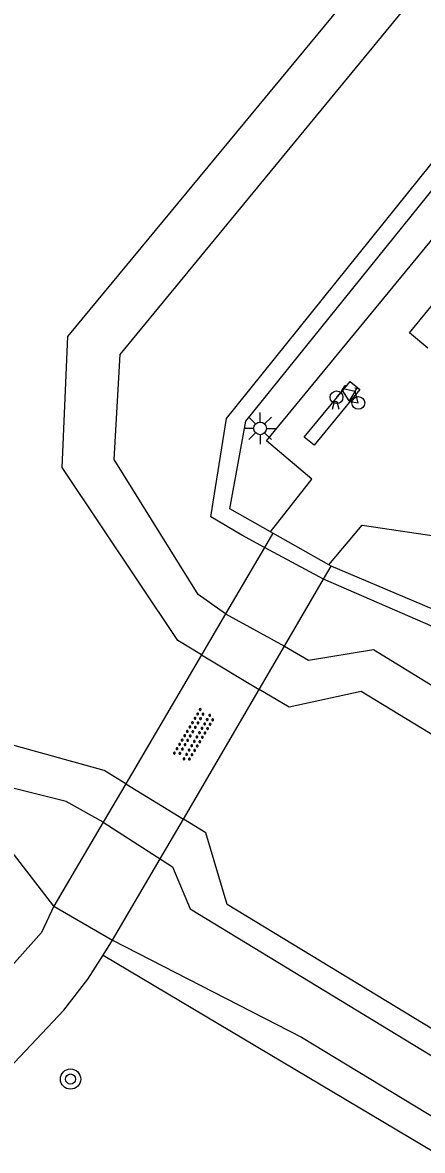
# Model space of a CAD drawing. Extents: x 128000 to 131008, y 398996 to 402500.
# Drawn here: x 129430.87 to 129446.66, y 399093.12 to 399137.63 of the extents above; entities that cross this region are included whole.
import ezdxf

# ---------------------------------------------------------------- set-up
doc = ezdxf.new("R2010")
doc.units = 0
for name, color, linetype in [('gg-knt-BGT kruinlijn', 7, 'Continuous'), ('gg-knt-verharding', 7, 'Continuous'), ('gg-knt-verharding nz', 7, 'Continuous'), ('gg-kntw-beschoeiing', 7, 'Continuous'), ('gg-kwrk-kunstwerk niveau 01', 7, 'Continuous'), ('gt-grn-groengrens', 7, 'Continuous'), ('gt-symb-boom', 7, 'Continuous'), ('gt-symb-fietsenrek', 7, 'Continuous'), ('gt-symb-lichtmast', 7, 'Continuous'), ('gt-symb-overige verharding', 7, 'Continuous')]:
    doc.layers.add(name, color=color, linetype=linetype)

# ---------------------------------------------------------------- blocks, each defined once
blk = doc.blocks.new('gt0-LMAST')
at = {"layer": 'gt-symb-lichtmast'}
for p, q in [((-0.005, 0.246), (-0.005, 0.621)), ((-0.182, 0.173), (-0.447, 0.438)), ((0.172, 0.173), (0.437, 0.438)), ((-0.255, -0.004), (-0.63, -0.004)), ((-0.182, -0.181), (-0.447, -0.446)), ((-0.005, -0.254), (-0.005, -0.629)), ((0.437, -0.446), (0.172, -0.181)), ((0.245, -0.004), (0.62, -0.004))]:
    blk.add_line(p, q, dxfattribs=at)
blk.add_circle((-0.005, -0.004), 0.25, dxfattribs=at)
blk = doc.blocks.new('gt0-FREK')
at = {"layer": 'gt-symb-fietsenrek'}
for p, q in [((0.259, 0.762), (0.294, 0.823)), ((0.54, 0.335), (0.259, 0.762)), ((0.294, 0.823), (0.767, 0.714)), ((0.767, 0.714), (0.54, 0.335)), ((0.757, 0.841), (0.866, 0.816)), ((0.767, 0.714), (0.84, 0.822)), ((0.895, 0.252), (0.767, 0.714))]:
    blk.add_line(p, q, dxfattribs=at)
for points in [[(0.294, 0.823), (0.36, 0.937), (0.452, 0.935)], [(0.036, 0.476), (0.228, 0.708), (0.259, 0.762)], [(-0.124, 0), (-0.047, 0.312), (0.053, 0.312), (0.12, 0)], [(0.54, 0.335), (0.555, 0.305), (0.895, 0.252)]]:
    blk.add_lwpolyline(points, dxfattribs=at)
for centre in [(0.036, 0.476), (0.895, 0.252)]:
    blk.add_circle(centre, 0.252, dxfattribs=at)
blk = doc.blocks.new('gt0-OVH')
at = {"layer": 'gt-symb-overige verharding'}
for points in [[(-0.972, 0.298), (-0.967, 0.308), (-0.965, 0.319), (-0.966, 0.33), (-0.971, 0.34), (-0.978, 0.348), (-0.988, 0.353), (-0.999, 0.355), (-1.01, 0.354), (-1.02, 0.349), (-1.028, 0.342), (-1.033, 0.332), (-1.035, 0.321), (-1.034, 0.31), (-1.029, 0.3), (-1.022, 0.292), (-1.012, 0.287), (-1.001, 0.285), (-0.99, 0.286), (-0.98, 0.291)], [(-0.872, 0.106), (-0.867, 0.116), (-0.865, 0.126), (-0.866, 0.137), (-0.871, 0.147), (-0.878, 0.156), (-0.888, 0.161), (-0.899, 0.163), (-0.91, 0.162), (-0.92, 0.157), (-0.928, 0.15), (-0.933, 0.14), (-0.935, 0.129), (-0.934, 0.118), (-0.929, 0.108), (-0.922, 0.1), (-0.912, 0.095), (-0.901, 0.092), (-0.89, 0.094), (-0.88, 0.098)], [(-0.772, 0.298), (-0.767, 0.308), (-0.765, 0.319), (-0.766, 0.33), (-0.771, 0.34), (-0.778, 0.348), (-0.788, 0.353), (-0.799, 0.355), (-0.81, 0.354), (-0.82, 0.349), (-0.828, 0.342), (-0.833, 0.332), (-0.835, 0.321), (-0.834, 0.31), (-0.829, 0.3), (-0.822, 0.292), (-0.812, 0.287), (-0.801, 0.285), (-0.79, 0.286), (-0.78, 0.291)], [(-0.672, 0.106), (-0.667, 0.116), (-0.665, 0.126), (-0.666, 0.137), (-0.671, 0.147), (-0.678, 0.156), (-0.688, 0.161), (-0.699, 0.163), (-0.71, 0.162), (-0.72, 0.157), (-0.728, 0.15), (-0.733, 0.14), (-0.735, 0.129), (-0.734, 0.118), (-0.729, 0.108), (-0.722, 0.1), (-0.712, 0.095), (-0.701, 0.092), (-0.69, 0.094), (-0.68, 0.098)], [(-0.572, 0.298), (-0.567, 0.308), (-0.565, 0.319), (-0.566, 0.33), (-0.571, 0.34), (-0.578, 0.348), (-0.588, 0.353), (-0.599, 0.355), (-0.61, 0.354), (-0.62, 0.349), (-0.628, 0.342), (-0.633, 0.332), (-0.635, 0.321), (-0.634, 0.31), (-0.629, 0.3), (-0.622, 0.292), (-0.612, 0.287), (-0.601, 0.285), (-0.59, 0.286), (-0.58, 0.291)], [(-0.472, 0.106), (-0.467, 0.116), (-0.465, 0.126), (-0.466, 0.137), (-0.471, 0.147), (-0.478, 0.156), (-0.488, 0.161), (-0.499, 0.163), (-0.51, 0.162), (-0.52, 0.157), (-0.528, 0.15), (-0.533, 0.14), (-0.535, 0.129), (-0.534, 0.118), (-0.529, 0.108), (-0.522, 0.1), (-0.512, 0.095), (-0.501, 0.092), (-0.49, 0.094), (-0.48, 0.098)], [(-0.372, 0.298), (-0.367, 0.308), (-0.365, 0.319), (-0.366, 0.33), (-0.371, 0.34), (-0.378, 0.348), (-0.388, 0.353), (-0.399, 0.355), (-0.41, 0.354), (-0.42, 0.349), (-0.428, 0.342), (-0.433, 0.332), (-0.435, 0.321), (-0.434, 0.31), (-0.429, 0.3), (-0.422, 0.292), (-0.412, 0.287), (-0.401, 0.285), (-0.39, 0.286), (-0.38, 0.291)], [(-0.272, 0.106), (-0.267, 0.116), (-0.265, 0.126), (-0.266, 0.137), (-0.271, 0.147), (-0.278, 0.156), (-0.288, 0.161), (-0.299, 0.163), (-0.31, 0.162), (-0.32, 0.157), (-0.328, 0.15), (-0.333, 0.14), (-0.335, 0.129), (-0.334, 0.118), (-0.329, 0.108), (-0.322, 0.1), (-0.312, 0.095), (-0.301, 0.092), (-0.29, 0.094), (-0.28, 0.098)], [(-0.172, 0.298), (-0.167, 0.308), (-0.165, 0.319), (-0.166, 0.33), (-0.171, 0.34), (-0.178, 0.348), (-0.188, 0.353), (-0.199, 0.355), (-0.21, 0.354), (-0.22, 0.349), (-0.228, 0.342), (-0.233, 0.332), (-0.235, 0.321), (-0.234, 0.31), (-0.229, 0.3), (-0.222, 0.292), (-0.212, 0.287), (-0.201, 0.285), (-0.19, 0.286), (-0.18, 0.291)], [(-0.072, 0.106), (-0.067, 0.116), (-0.065, 0.126), (-0.066, 0.137), (-0.071, 0.147), (-0.078, 0.156), (-0.088, 0.161), (-0.099, 0.163), (-0.11, 0.162), (-0.12, 0.157), (-0.128, 0.15), (-0.133, 0.14), (-0.135, 0.129), (-0.134, 0.118), (-0.129, 0.108), (-0.122, 0.1), (-0.112, 0.095), (-0.101, 0.092), (-0.09, 0.094), (-0.08, 0.098)], [(0.028, 0.298), (0.033, 0.308), (0.035, 0.319), (0.034, 0.33), (0.029, 0.34), (0.022, 0.348), (0.012, 0.353), (0.001, 0.355), (-0.01, 0.354), (-0.02, 0.349), (-0.028, 0.342), (-0.033, 0.332), (-0.035, 0.321), (-0.034, 0.31), (-0.029, 0.3), (-0.022, 0.292), (-0.012, 0.287), (-0.001, 0.285), (0.01, 0.286), (0.02, 0.291)], [(0.128, 0.106), (0.133, 0.116), (0.135, 0.126), (0.134, 0.137), (0.129, 0.147), (0.122, 0.156), (0.112, 0.161), (0.101, 0.163), (0.09, 0.162), (0.08, 0.157), (0.072, 0.15), (0.067, 0.14), (0.065, 0.129), (0.066, 0.118), (0.071, 0.108), (0.078, 0.1), (0.088, 0.095), (0.099, 0.092), (0.11, 0.094), (0.12, 0.098)], [(0.228, 0.298), (0.233, 0.308), (0.235, 0.319), (0.234, 0.33), (0.229, 0.34), (0.222, 0.348), (0.212, 0.353), (0.201, 0.355), (0.19, 0.354), (0.18, 0.349), (0.172, 0.342), (0.167, 0.332), (0.165, 0.321), (0.166, 0.31), (0.171, 0.3), (0.178, 0.292), (0.188, 0.287), (0.199, 0.285), (0.21, 0.286), (0.22, 0.291)], [(0.328, 0.106), (0.333, 0.116), (0.335, 0.126), (0.334, 0.137), (0.329, 0.147), (0.322, 0.156), (0.312, 0.161), (0.301, 0.163), (0.29, 0.162), (0.28, 0.157), (0.272, 0.15), (0.267, 0.14), (0.265, 0.129), (0.266, 0.118), (0.271, 0.108), (0.278, 0.1), (0.288, 0.095), (0.299, 0.092), (0.31, 0.094), (0.32, 0.098)], [(0.428, 0.298), (0.433, 0.308), (0.435, 0.319), (0.434, 0.33), (0.429, 0.34), (0.422, 0.348), (0.412, 0.353), (0.401, 0.355), (0.39, 0.354), (0.38, 0.349), (0.372, 0.342), (0.367, 0.332), (0.365, 0.321), (0.366, 0.31), (0.371, 0.3), (0.378, 0.292), (0.388, 0.287), (0.399, 0.285), (0.41, 0.286), (0.42, 0.291)], [(0.528, 0.106), (0.533, 0.116), (0.535, 0.126), (0.534, 0.137), (0.529, 0.147), (0.522, 0.156), (0.512, 0.161), (0.501, 0.163), (0.49, 0.162), (0.48, 0.157), (0.472, 0.15), (0.467, 0.14), (0.465, 0.129), (0.466, 0.118), (0.471, 0.108), (0.478, 0.1), (0.488, 0.095), (0.499, 0.092), (0.51, 0.094), (0.52, 0.098)], [(0.628, 0.298), (0.633, 0.308), (0.635, 0.319), (0.634, 0.33), (0.629, 0.34), (0.622, 0.348), (0.612, 0.353), (0.601, 0.355), (0.59, 0.354), (0.58, 0.349), (0.572, 0.342), (0.567, 0.332), (0.565, 0.321), (0.566, 0.31), (0.571, 0.3), (0.578, 0.292), (0.588, 0.287), (0.599, 0.285), (0.61, 0.286), (0.62, 0.291)], [(0.728, 0.106), (0.733, 0.116), (0.735, 0.126), (0.734, 0.137), (0.729, 0.147), (0.722, 0.156), (0.712, 0.161), (0.701, 0.163), (0.69, 0.162), (0.68, 0.157), (0.672, 0.15), (0.667, 0.14), (0.665, 0.129), (0.666, 0.118), (0.671, 0.108), (0.678, 0.1), (0.688, 0.095), (0.699, 0.092), (0.71, 0.094), (0.72, 0.098)], [(0.828, 0.298), (0.833, 0.308), (0.835, 0.319), (0.834, 0.33), (0.829, 0.34), (0.822, 0.348), (0.812, 0.353), (0.801, 0.355), (0.79, 0.354), (0.78, 0.349), (0.772, 0.342), (0.767, 0.332), (0.765, 0.321), (0.766, 0.31), (0.771, 0.3), (0.778, 0.292), (0.788, 0.287), (0.799, 0.285), (0.81, 0.286), (0.82, 0.291)], [(0.928, 0.106), (0.933, 0.116), (0.935, 0.126), (0.934, 0.137), (0.929, 0.147), (0.922, 0.156), (0.912, 0.161), (0.901, 0.163), (0.89, 0.162), (0.88, 0.157), (0.872, 0.15), (0.867, 0.14), (0.865, 0.129), (0.866, 0.118), (0.871, 0.108), (0.878, 0.1), (0.888, 0.095), (0.899, 0.092), (0.91, 0.094), (0.92, 0.098)], [(1.028, 0.298), (1.033, 0.308), (1.035, 0.319), (1.034, 0.33), (1.029, 0.34), (1.022, 0.348), (1.012, 0.353), (1.001, 0.355), (0.99, 0.354), (0.98, 0.349), (0.972, 0.342), (0.967, 0.332), (0.965, 0.321), (0.966, 0.31), (0.971, 0.3), (0.978, 0.292), (0.988, 0.287), (0.999, 0.285), (1.01, 0.286), (1.02, 0.291)], [(-0.972, -0.142), (-0.967, -0.132), (-0.965, -0.121), (-0.966, -0.11), (-0.971, -0.1), (-0.978, -0.092), (-0.988, -0.087), (-0.999, -0.085), (-1.01, -0.086), (-1.02, -0.091), (-1.028, -0.098), (-1.033, -0.108), (-1.035, -0.119), (-1.034, -0.13), (-1.029, -0.14), (-1.022, -0.148), (-1.012, -0.153), (-1.001, -0.155), (-0.99, -0.154), (-0.98, -0.149)], [(-0.872, -0.334), (-0.867, -0.324), (-0.865, -0.314), (-0.866, -0.303), (-0.871, -0.293), (-0.878, -0.284), (-0.888, -0.279), (-0.899, -0.277), (-0.91, -0.278), (-0.92, -0.283), (-0.928, -0.29), (-0.933, -0.3), (-0.935, -0.311), (-0.934, -0.322), (-0.929, -0.332), (-0.922, -0.34), (-0.912, -0.345), (-0.901, -0.348), (-0.89, -0.346), (-0.88, -0.342)], [(-0.772, -0.142), (-0.767, -0.132), (-0.765, -0.121), (-0.766, -0.11), (-0.771, -0.1), (-0.778, -0.092), (-0.788, -0.087), (-0.799, -0.085), (-0.81, -0.086), (-0.82, -0.091), (-0.828, -0.098), (-0.833, -0.108), (-0.835, -0.119), (-0.834, -0.13), (-0.829, -0.14), (-0.822, -0.148), (-0.812, -0.153), (-0.801, -0.155), (-0.79, -0.154), (-0.78, -0.149)], [(-0.672, -0.334), (-0.667, -0.324), (-0.665, -0.314), (-0.666, -0.303), (-0.671, -0.293), (-0.678, -0.284), (-0.688, -0.279), (-0.699, -0.277), (-0.71, -0.278), (-0.72, -0.283), (-0.728, -0.29), (-0.733, -0.3), (-0.735, -0.311), (-0.734, -0.322), (-0.729, -0.332), (-0.722, -0.34), (-0.712, -0.345), (-0.701, -0.348), (-0.69, -0.346), (-0.68, -0.342)], [(-0.572, -0.142), (-0.567, -0.132), (-0.565, -0.121), (-0.566, -0.11), (-0.571, -0.1), (-0.578, -0.092), (-0.588, -0.087), (-0.599, -0.085), (-0.61, -0.086), (-0.62, -0.091), (-0.628, -0.098), (-0.633, -0.108), (-0.635, -0.119), (-0.634, -0.13), (-0.629, -0.14), (-0.622, -0.148), (-0.612, -0.153), (-0.601, -0.155), (-0.59, -0.154), (-0.58, -0.149)], [(-0.472, -0.334), (-0.467, -0.324), (-0.465, -0.314), (-0.466, -0.303), (-0.471, -0.293), (-0.478, -0.284), (-0.488, -0.279), (-0.499, -0.277), (-0.51, -0.278), (-0.52, -0.283), (-0.528, -0.29), (-0.533, -0.3), (-0.535, -0.311), (-0.534, -0.322), (-0.529, -0.332), (-0.522, -0.34), (-0.512, -0.345), (-0.501, -0.348), (-0.49, -0.346), (-0.48, -0.342)], [(-0.372, -0.142), (-0.367, -0.132), (-0.365, -0.121), (-0.366, -0.11), (-0.371, -0.1), (-0.378, -0.092), (-0.388, -0.087), (-0.399, -0.085), (-0.41, -0.086), (-0.42, -0.091), (-0.428, -0.098), (-0.433, -0.108), (-0.435, -0.119), (-0.434, -0.13), (-0.429, -0.14), (-0.422, -0.148), (-0.412, -0.153), (-0.401, -0.155), (-0.39, -0.154), (-0.38, -0.149)], [(-0.272, -0.334), (-0.267, -0.324), (-0.265, -0.314), (-0.266, -0.303), (-0.271, -0.293), (-0.278, -0.284), (-0.288, -0.279), (-0.299, -0.277), (-0.31, -0.278), (-0.32, -0.283), (-0.328, -0.29), (-0.333, -0.3), (-0.335, -0.311), (-0.334, -0.322), (-0.329, -0.332), (-0.322, -0.34), (-0.312, -0.345), (-0.301, -0.348), (-0.29, -0.346), (-0.28, -0.342)], [(-0.172, -0.142), (-0.167, -0.132), (-0.165, -0.121), (-0.166, -0.11), (-0.171, -0.1), (-0.178, -0.092), (-0.188, -0.087), (-0.199, -0.085), (-0.21, -0.086), (-0.22, -0.091), (-0.228, -0.098), (-0.233, -0.108), (-0.235, -0.119), (-0.234, -0.13), (-0.229, -0.14), (-0.222, -0.148), (-0.212, -0.153), (-0.201, -0.155), (-0.19, -0.154), (-0.18, -0.149)], [(-0.072, -0.334), (-0.067, -0.324), (-0.065, -0.314), (-0.066, -0.303), (-0.071, -0.293), (-0.078, -0.284), (-0.088, -0.279), (-0.099, -0.277), (-0.11, -0.278), (-0.12, -0.283), (-0.128, -0.29), (-0.133, -0.3), (-0.135, -0.311), (-0.134, -0.322), (-0.129, -0.332), (-0.122, -0.34), (-0.112, -0.345), (-0.101, -0.348), (-0.09, -0.346), (-0.08, -0.342)], [(0.028, -0.142), (0.033, -0.132), (0.035, -0.121), (0.034, -0.11), (0.029, -0.1), (0.022, -0.092), (0.012, -0.087), (0.001, -0.085), (-0.01, -0.086), (-0.02, -0.091), (-0.028, -0.098), (-0.033, -0.108), (-0.035, -0.119), (-0.034, -0.13), (-0.029, -0.14), (-0.022, -0.148), (-0.012, -0.153), (-0.001, -0.155), (0.01, -0.154), (0.02, -0.149)], [(0.128, -0.334), (0.133, -0.324), (0.135, -0.314), (0.134, -0.303), (0.129, -0.293), (0.122, -0.284), (0.112, -0.279), (0.101, -0.277), (0.09, -0.278), (0.08, -0.283), (0.072, -0.29), (0.067, -0.3), (0.065, -0.311), (0.066, -0.322), (0.071, -0.332), (0.078, -0.34), (0.088, -0.345), (0.099, -0.348), (0.11, -0.346), (0.12, -0.342)], [(0.228, -0.142), (0.233, -0.132), (0.235, -0.121), (0.234, -0.11), (0.229, -0.1), (0.222, -0.092), (0.212, -0.087), (0.201, -0.085), (0.19, -0.086), (0.18, -0.091), (0.172, -0.098), (0.167, -0.108), (0.165, -0.119), (0.166, -0.13), (0.171, -0.14), (0.178, -0.148), (0.188, -0.153), (0.199, -0.155), (0.21, -0.154), (0.22, -0.149)], [(0.328, -0.334), (0.333, -0.324), (0.335, -0.314), (0.334, -0.303), (0.329, -0.293), (0.322, -0.284), (0.312, -0.279), (0.301, -0.277), (0.29, -0.278), (0.28, -0.283), (0.272, -0.29), (0.267, -0.3), (0.265, -0.311), (0.266, -0.322), (0.271, -0.332), (0.278, -0.34), (0.288, -0.345), (0.299, -0.348), (0.31, -0.346), (0.32, -0.342)], [(0.428, -0.142), (0.433, -0.132), (0.435, -0.121), (0.434, -0.11), (0.429, -0.1), (0.422, -0.092), (0.412, -0.087), (0.401, -0.085), (0.39, -0.086), (0.38, -0.091), (0.372, -0.098), (0.367, -0.108), (0.365, -0.119), (0.366, -0.13), (0.371, -0.14), (0.378, -0.148), (0.388, -0.153), (0.399, -0.155), (0.41, -0.154), (0.42, -0.149)], [(0.528, -0.334), (0.533, -0.324), (0.535, -0.314), (0.534, -0.303), (0.529, -0.293), (0.522, -0.284), (0.512, -0.279), (0.501, -0.277), (0.49, -0.278), (0.48, -0.283), (0.472, -0.29), (0.467, -0.3), (0.465, -0.311), (0.466, -0.322), (0.471, -0.332), (0.478, -0.34), (0.488, -0.345), (0.499, -0.348), (0.51, -0.346), (0.52, -0.342)], [(0.628, -0.142), (0.633, -0.132), (0.635, -0.121), (0.634, -0.11), (0.629, -0.1), (0.622, -0.092), (0.612, -0.087), (0.601, -0.085), (0.59, -0.086), (0.58, -0.091), (0.572, -0.098), (0.567, -0.108), (0.565, -0.119), (0.566, -0.13), (0.571, -0.14), (0.578, -0.148), (0.588, -0.153), (0.599, -0.155), (0.61, -0.154), (0.62, -0.149)], [(0.728, -0.334), (0.733, -0.324), (0.735, -0.314), (0.734, -0.303), (0.729, -0.293), (0.722, -0.284), (0.712, -0.279), (0.701, -0.277), (0.69, -0.278), (0.68, -0.283), (0.672, -0.29), (0.667, -0.3), (0.665, -0.311), (0.666, -0.322), (0.671, -0.332), (0.678, -0.34), (0.688, -0.345), (0.699, -0.348), (0.71, -0.346), (0.72, -0.342)], [(0.828, -0.142), (0.833, -0.132), (0.835, -0.121), (0.834, -0.11), (0.829, -0.1), (0.822, -0.092), (0.812, -0.087), (0.801, -0.085), (0.79, -0.086), (0.78, -0.091), (0.772, -0.098), (0.767, -0.108), (0.765, -0.119), (0.766, -0.13), (0.771, -0.14), (0.778, -0.148), (0.788, -0.153), (0.799, -0.155), (0.81, -0.154), (0.82, -0.149)], [(0.928, -0.334), (0.933, -0.324), (0.935, -0.314), (0.934, -0.303), (0.929, -0.293), (0.922, -0.284), (0.912, -0.279), (0.901, -0.277), (0.89, -0.278), (0.88, -0.283), (0.872, -0.29), (0.867, -0.3), (0.865, -0.311), (0.866, -0.322), (0.871, -0.332), (0.878, -0.34), (0.888, -0.345), (0.899, -0.348), (0.91, -0.346), (0.92, -0.342)], [(1.028, -0.142), (1.033, -0.132), (1.035, -0.121), (1.034, -0.11), (1.029, -0.1), (1.022, -0.092), (1.012, -0.087), (1.001, -0.085), (0.99, -0.086), (0.98, -0.091), (0.972, -0.098), (0.967, -0.108), (0.965, -0.119), (0.966, -0.13), (0.971, -0.14), (0.978, -0.148), (0.988, -0.153), (0.999, -0.155), (1.01, -0.154), (1.02, -0.149)]]:
    blk.add_lwpolyline(points, close=True, dxfattribs=at)
blk = doc.blocks.new('gt0-BOOM')
at = {"layer": 'gt-symb-boom'}
for radius in [0.4, 0.2]:
    blk.add_circle((0, 0), radius, dxfattribs=at)

msp = doc.modelspace()

# ---------------------------------------------------------------- linework, layer by layer
at = {"layer": 'gg-knt-BGT kruinlijn'}
msp.add_line((129432.11, 399102.76), (129430.42, 399104.94), dxfattribs=at)
for points in [[(129440.662, 399117.535), (129439.06, 399118.44), (129439.69, 399121.9), (129483.46, 399176.16), (129485.72, 399182.76)], [(129475.276, 399099.481), (129461.7, 399108.29), (129443.06, 399116.18)], [(129434.43, 399101.42), (129441.89, 399097.59), (129494.281, 399065.868)]]:
    msp.add_lwpolyline(points, dxfattribs=at)
at = {"layer": 'gg-knt-verharding'}
for p, q in [((129440.76, 399117.48), (129440.662, 399117.535)), ((129434.051, 399100.824), (129434.43, 399101.42))]:
    msp.add_line(p, q, dxfattribs=at)
for points in [[(129440.662, 399117.535), (129442.294, 399119.611), (129440.506, 399121.126), (129486.664, 399177.228)], [(129446.878, 399124.785), (129446.146, 399125.385), (129449.769, 399129.794)], [(129442.968, 399116.232), (129444.276, 399117.796), (129465.8, 399114.609), (129466.463, 399119.213), (129448.088, 399121.875)], [(129432.11, 399102.76), (129431.62, 399101.72), (129425.32, 399094.664)], [(129427.516, 399093.162), (129428.59, 399094.52), (129432.5, 399098.66), (129433.45, 399099.88), (129434.051, 399100.824)]]:
    msp.add_lwpolyline(points, dxfattribs=at)
at = {"layer": 'gg-knt-verharding nz'}
msp.add_lwpolyline([(129442.384, 399120.953), (129441.998, 399121.271), (129443.802, 399123.464), (129444.189, 399123.147), (129442.384, 399120.953)], dxfattribs=at)
at = {"layer": 'gg-kntw-beschoeiing'}
for p, q in [((129437.94, 399112.681), (129440.216, 399111.317)), ((129434.949, 399107.591), (129437.223, 399106.198))]:
    msp.add_line(p, q, dxfattribs=at)
for points in [[(129434.949, 399107.591), (129434.1, 399108.11), (129426.78, 399110.14), (129422.47, 399113.11), (129419.51, 399117.15), (129418.16, 399121.88), (129418.4, 399126.84), (129420.16, 399131.15), (129467.48, 399188.12), (129476.503, 399189.73), (129476.773, 399190.044)], [(129437.94, 399112.681), (129437, 399113.24), (129432.44, 399120.07), (129432.667, 399125.237), (129480.247, 399182.757), (129480.43, 399185.11), (129481.381, 399186.292)], [(129501.402, 399071.579), (129502.09, 399072.65), (129501.51, 399076.37), (129444.24, 399111.23), (129441.4, 399110.61), (129440.216, 399111.317)], [(129471.611, 399083.002), (129438.95, 399102.83), (129438.11, 399105.66), (129437.223, 399106.198)]]:
    msp.add_lwpolyline(points, dxfattribs=at)
at = {"layer": 'gg-kwrk-kunstwerk niveau 01'}
for p, q in [((129440.76, 399117.48), (129440.429, 399116.917)), ((129442.968, 399116.232), (129440.76, 399117.48)), ((129440.429, 399116.917), (129438.892, 399114.301)), ((129442.757, 399115.662), (129443.06, 399116.18)), ((129443.06, 399116.18), (129442.968, 399116.232)), ((129441.21, 399113.016), (129442.757, 399115.662)), ((129438.892, 399114.301), (129437.94, 399112.681)), ((129437.94, 399112.681), (129434.949, 399107.591)), ((129440.216, 399111.317), (129441.21, 399113.016)), ((129437.223, 399106.198), (129440.216, 399111.317)), ((129434.949, 399107.591), (129434.055, 399106.07)), ((129434.055, 399106.07), (129432.11, 399102.76)), ((129436.308, 399104.633), (129437.223, 399106.198)), ((129434.43, 399101.42), (129436.308, 399104.633)), ((129432.11, 399102.76), (129434.43, 399101.42))]:
    msp.add_line(p, q, dxfattribs=at)
at = {"layer": 'gt-grn-groengrens'}
msp.add_line((129434.051, 399100.824), (129503.783, 399059.361), dxfattribs=at)
for points in [[(129434.055, 399106.07), (129432.6, 399106.889), (129427.863, 399108.073), (129425.02, 399109.85), (129421.467, 399112.218), (129418.506, 399115.89), (129416.966, 399118.614), (129416.611, 399123.944), (129417.44, 399129.392), (129419.098, 399132.827), (129466.829, 399190.033), (129474.291, 399190.744)], [(129438.892, 399114.301), (129437.811, 399115.061), (129434.495, 399120.391), (129434.732, 399124.536), (129482.108, 399182.098), (129481.753, 399184.703), (129482.425, 399185.443)], [(129440.429, 399116.917), (129439.534, 399117.4), (129438.307, 399118.119), (129438.92, 399122.002), (129482.774, 399176.496), (129484.921, 399182.679), (129485.269, 399183.127)], [(129475.276, 399099.481), (129461.921, 399107.336), (129442.757, 399115.662), (129440.429, 399116.917)], [(129438.892, 399114.301), (129441.21, 399113.016), (129442.157, 399112.462), (129444.732, 399112.891), (129502.251, 399077.568), (129503.282, 399072.303), (129502.408, 399070.935)], [(129434.055, 399106.07), (129436.799, 399104.318), (129437.491, 399102.658), (129471.127, 399082.201)]]:
    msp.add_lwpolyline(points, dxfattribs=at)

# ---------------------------------------------------------------- block references
at = {"layer": 'gt-symb-boom'}
msp.add_blockref('gt0-BOOM', (129432.77, 399095.938), dxfattribs=at)
at = {"layer": 'gt-symb-fietsenrek'}
msp.add_blockref('gt0-FREK', (129443.234, 399122.368), dxfattribs=at)
at = {"layer": 'gt-symb-lichtmast'}
msp.add_blockref('gt0-LMAST', (129440.259, 399121.617), dxfattribs=at)
at = {"layer": 'gt-symb-overige verharding', "rotation": 59.40956459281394}
msp.add_blockref('gt0-OVH', (129437.653, 399109.497), dxfattribs=at)

doc.saveas('drawing.dxf')
